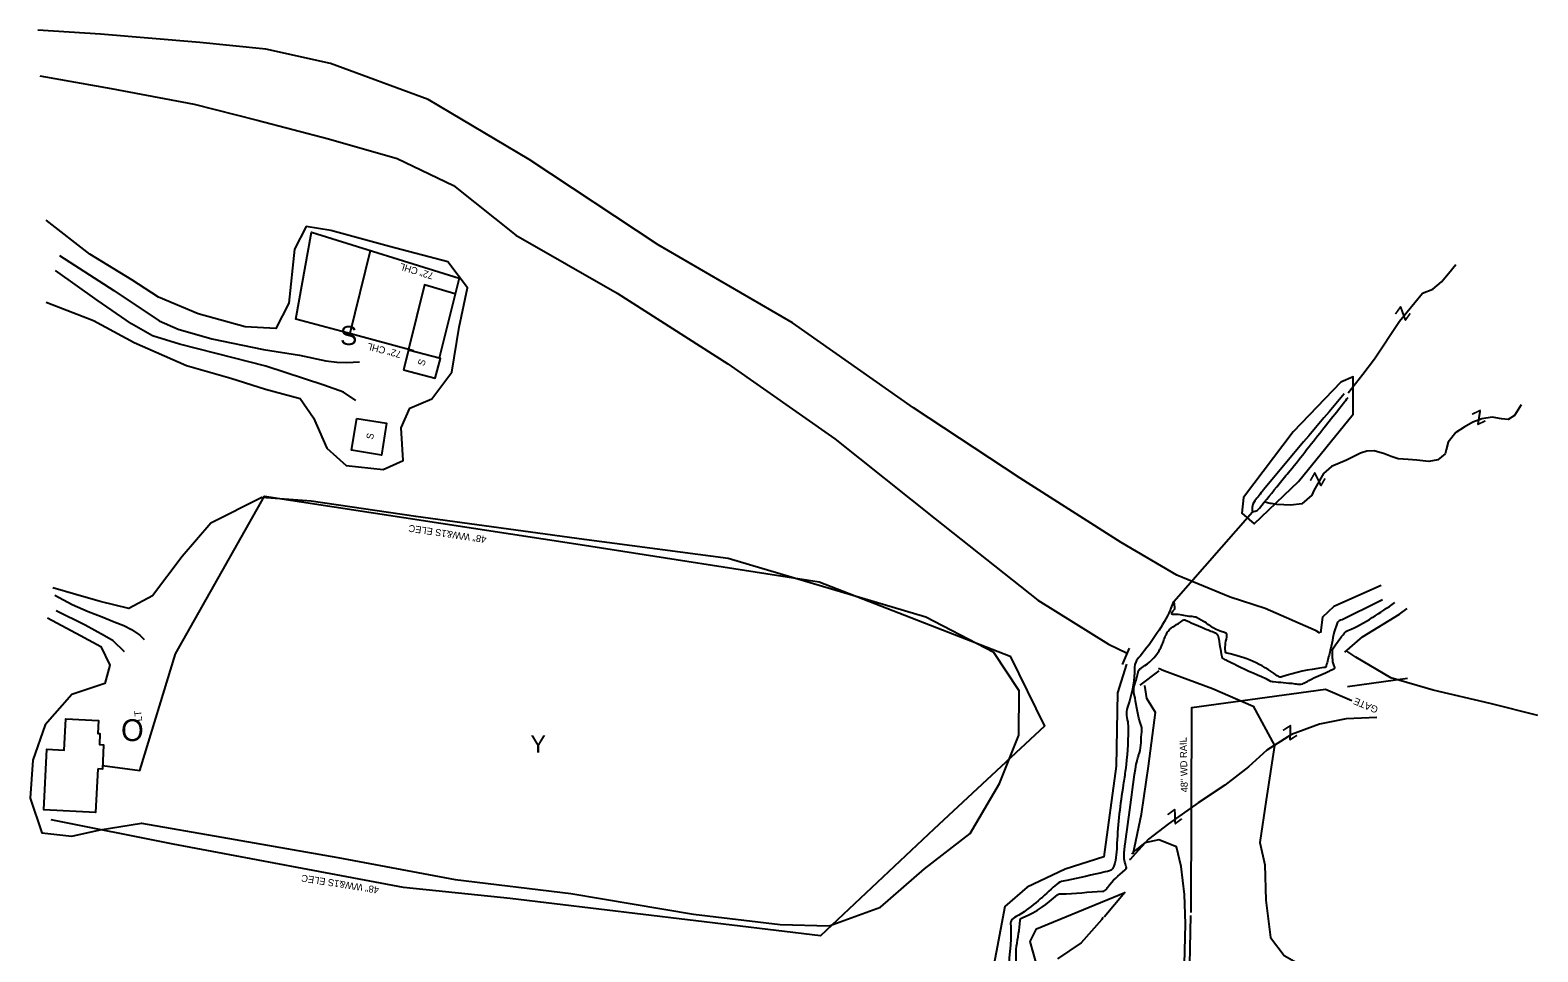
# Model space of a CAD drawing. Extents: x 2030130 to 2036320, y 723205 to 762423.
# Drawn here: x 2031543 to 2032407, y 724676 to 725205 of the extents above; entities that cross this region are included whole.
import ezdxf

# ---------------------------------------------------------------- set-up
doc = ezdxf.new("R2010")
doc.units = 0
for name, color, linetype in [('Draft_Station Cardinal Points', 7, 'Continuous'), ('Draft_Station Labels Major', 7, 'Continuous'), ('Draft_Station Tics Major', 7, 'Continuous'), ('Exist Terrain Model Ground Surface', 7, 'Continuous'), ('Old_Level_28', 7, 'Continuous'), ('Old_Level_29', 7, 'Continuous'), ('Prop Alignment Horizontal', 7, 'Continuous')]:
    doc.layers.add(name, color=color, linetype=linetype)

msp = doc.modelspace()

# ---------------------------------------------------------------- linework, layer by layer
at = {"layer": 'Draft_Station Labels Major'}
for points in [[(2031559.41, 725075.63), (2031590.59, 725055.42), (2031616.6, 725038.13), (2031627.33, 725033.24), (2031646.73, 725027.74), (2031676.3, 725021.67), (2031697.03, 725018.36), (2031712.12, 725015.14), (2031718.43, 725014.42), (2031724.07, 725014.27), (2031731.28, 725014.62)], [(2031729.19, 724992.34), (2031722.2, 724997.18), (2031710.9, 725001.27), (2031677.68, 725012.06), (2031649.13, 725019.39), (2031628.09, 725024.79), (2031612.78, 725029.46), (2031600.57, 725036.35), (2031581.06, 725049.98), (2031557.03, 725066.99)], [(2031556.73, 724880.77), (2031566.61, 724875.4), (2031575.82, 724871.4), (2031583.82, 724868.35), (2031590.7, 724865.55), (2031596.19, 724863.36), (2031600.69, 724861.16), (2031605.48, 724857.92), (2031607.9, 724855.41)], [(2031596.7, 724848.36), (2031590.14, 724854.58), (2031585.16, 724857.49), (2031574.08, 724863.62), (2031557.38, 724871.8)]]:
    msp.add_lwpolyline(points, dxfattribs=at)
at = {"layer": 'Draft_Station Tics Major'}
for p, q in [((2032172.59, 724850.36), (2032168.6, 724841.05)), ((2032178.93, 724829.16), (2032189.72, 724837.46))]:
    msp.add_line(p, q, dxfattribs=at)
for points in [[(2032281.94, 724859.01), (2032279.82, 724860.42), (2032250.64, 724873.22), (2032230.59, 724879.7), (2032199.99, 724892.21), (2032168.08, 724910.95), (2032110.02, 724947.88), (2032049.02, 724988.15), (2031979.5, 725036.95), (2031902.65, 725081.7), (2031828.58, 725130.54), (2031770.7, 725164.88), (2031714.67, 725185.58), (2031677.65, 725193.92), (2031639.81, 725197.56), (2031582.8, 725202.48), (2031546.95, 725204.73)], [(2031548.15, 725178.45), (2031589.06, 725171.23), (2031636.51, 725162.33), (2031672.64, 725153.06), (2031713.62, 725142.33), (2031752.92, 725131.17), (2031785.27, 725115.7), (2031820.92, 725087.2), (2031879.05, 725053.97), (2031942.48, 725013.39), (2032003.81, 724970.53), (2032061.41, 724924.6), (2032120.2, 724878.04), (2032160.84, 724852.72), (2032171.11, 724847.81)], [(2031551.71, 725048.8), (2031578.81, 725038.3), (2031602.27, 725025.75), (2031632.19, 725012.4), (2031657.64, 725005.29), (2031677.54, 724998.99), (2031697.42, 724993.61), (2031704.9, 724982.43), (2031712.64, 724965.07), (2031723.79, 724955.16), (2031744.84, 724952.77), (2031756.46, 724958.02), (2031755.23, 724976.77), (2031760.13, 724987.94), (2031772.8, 724993.34), (2031784.34, 725008.6), (2031788.54, 725034.39), (2031793.21, 725057.02), (2031782.09, 725071.94), (2031748.57, 725080.73), (2031714.91, 725089.91), (2031700.76, 725092.24), (2031694.05, 725079.19), (2031690.88, 725048.16), (2031683.4, 725033.64), (2031665.86, 725034.72), (2031638.82, 725042.19), (2031616.22, 725051.73), (2031600.86, 725061.56), (2031576.7, 725076.21), (2031551.78, 725095.72)], [(2032293.96, 725002.95), (2032266.54, 724974.5), (2032238.11, 724936.9), (2032237.09, 724927.75), (2032244.2, 724921.66), (2032269.59, 724946.04), (2032301.07, 724984.66), (2032301.07, 725006), (2032293.96, 725002.95)], [(2031552.52, 724867.9), (2031571.37, 724857.62), (2031583, 724851.37), (2031588.23, 724840.68), (2031585.33, 724830.24), (2031566.53, 724823.96), (2031551.08, 724806.5), (2031544.08, 724786.28), (2031542.56, 724764.38), (2031549.17, 724744.49), (2031566.47, 724742.74), (2031582.73, 724746.24), (2031606.37, 724750.16), (2031652.53, 724742.17), (2031718.92, 724730.51), (2031786.13, 724717.82), (2031852.45, 724709.85), (2031922.93, 724697.88), (2031972.6, 724692.07), (2032000.55, 724691.21), (2032030.11, 724701.97), (2032055.21, 724723.84), (2032081.54, 724744.16), (2032098.33, 724772.84), (2032109.35, 724800.61), (2032109.48, 724826.05), (2032095.05, 724847.89), (2032056.02, 724868.15), (2031942.64, 724901.89), (2031860.19, 724912.81), (2031763.72, 724925.82), (2031703.71, 724934.71), (2031675.34, 724936.88), (2031646.13, 724922.04), (2031629.79, 724902.98), (2031612.61, 724880.35), (2031599.19, 724873.09), (2031582.73, 724877.15), (2031568.8, 724881.21), (2031555.59, 724884.96)], [(2032317.1, 724886.34), (2032289.96, 724874.38), (2032283.51, 724868.3), (2032282.28, 724859.19)], [(2032296.31, 724848.22), (2032306.3, 724856.94), (2032327.55, 724869.83), (2032331.92, 724873.12)], [(2032406.88, 724811.78), (2032379.52, 724818.76), (2032346.94, 724826.28), (2032322.57, 724833.45), (2032302.53, 724845.27), (2032296.83, 724849.07)], [(2032171.14, 724841.28), (2032165.86, 724824.82), (2032165.05, 724782.85), (2032158.09, 724730.74), (2032135.99, 724723.69), (2032114.16, 724713.46), (2032101.36, 724702.42), (2032093.95, 724662.75)], [(2032189.45, 724839.04), (2032192.4, 724837.63), (2032220.35, 724827.4), (2032243.75, 724817.09), (2032255.94, 724794.55), (2032251.12, 724763.46), (2032247.59, 724739.04), (2032250.33, 724726.21), (2032250.98, 724706.02)], [(2032174.9, 724732.53), (2032179.62, 724755.33), (2032183.61, 724782.87), (2032187.65, 724813.61), (2032182.8, 724821.5), (2032181.49, 724829.07)], [(2032204.84, 724692.32), (2032204.36, 724709.24), (2032202.33, 724725.34), (2032199.75, 724736.48), (2032189.64, 724740.57), (2032181.6, 724738.84), (2032175.97, 724734.42), (2032173.85, 724732.39)], [(2032103.64, 724650.8), (2032113.81, 724655.21), (2032119.23, 724670.08), (2032115.93, 724682.27), (2032119.44, 724689.61), (2032170.12, 724710.36), (2032158.23, 724696.2)], [(2032250.98, 724706.02), (2032253.68, 724684.61), (2032261.45, 724674.23), (2032286.3, 724660.08), (2032306.17, 724645.38), (2032318.74, 724626.64), (2032322.6, 724604.55), (2032323.75, 724578.2), (2032319.62, 724550.25), (2032307.82, 724531.24), (2032291.74, 724514.02), (2032273.63, 724481.52), (2032256.72, 724449.79), (2032239.99, 724433.24), (2032226.16, 724429.6), (2032213.38, 724432.36), (2032205.22, 724449.43), (2032202.89, 724462.84), (2032201.58, 724562.3), (2032204.84, 724692.32)], [(2032157.52, 724696.23), (2032156.95, 724694.9), (2032145.14, 724681.53), (2032131.59, 724672.38)]]:
    msp.add_lwpolyline(points, dxfattribs=at)
at = {"layer": 'Exist Terrain Model Ground Surface'}
msp.add_line((2032285.21, 724826.85), (2032300.18, 724820.4), dxfattribs=at)
for points in [[(2031762.2, 725020.58), (2031762.29, 725020.96), (2031726.44, 725030.6), (2031694.79, 725039.07), (2031703.85, 725088.99), (2031788.42, 725062.49), (2031777.12, 725016.67)], [(2031726.05, 725030.94), (2031737.69, 725078.39)], [(2031786.09, 725053.66), (2031768.6, 725058.73), (2031759.51, 725021.71)], [(2031584.09, 724783.09), (2031605.46, 724780.25), (2031625.9, 724847.15), (2031676.85, 724937.48), (2031857.8, 724909.77), (2031994.94, 724888.49), (2032104.42, 724845.76), (2032124, 724805.69), (2032060.61, 724746.69), (2031995.71, 724685.44), (2031817.7, 724706.93), (2031756.67, 724713.14), (2031624.57, 724738.1), (2031554.62, 724752)], [(2032297.83, 724828.55), (2032332.24, 724833.19)], [(2032208.08, 724698.99), (2032208.43, 724816.48), (2032285.21, 724826.85)], [(2032258.2, 724125.26), (2032202.99, 724134.68), (2032204.69, 724265.12), (2032203.58, 724461.12), (2032206.46, 724622.2), (2032207.91, 724697.23)]]:
    msp.add_lwpolyline(points, dxfattribs=at)
for points in [[(2031756.61, 725010.05), (2031774.79, 725005.28), (2031777.73, 725016.51), (2031759.55, 725021.28)], [(2031729.75, 724982.11), (2031746.83, 724979.37), (2031743.89, 724961.11), (2031726.81, 724963.85)], [(2031581.35, 724781.21), (2031580.09, 724756.24), (2031550.42, 724757.74), (2031552.17, 724792.5), (2031562.12, 724792), (2031563.02, 724809.96), (2031581.77, 724809.01), (2031581.39, 724801.56), (2031582.59, 724801.5), (2031582.27, 724795.2), (2031584.69, 724795.08), (2031583.98, 724781.08)]]:
    msp.add_lwpolyline(points, close=True, dxfattribs=at)
at = {"layer": 'Prop Alignment Horizontal'}
for p, q in [((2032198.25, 724877.2), (2032243.33, 724928.62)), ((2032196.25, 724872.43), (2032198.25, 724877.2)), ((2032198.25, 724877.2), (2032198.56, 724873.8))]:
    msp.add_line(p, q, dxfattribs=at)
for points in [[(2032298.18, 724996.86), (2032306.64, 725007.48), (2032313.26, 725016.24), (2032327.58, 725037.85), (2032340.77, 725054.02), (2032346.61, 725056.3), (2032351.56, 725060.39), (2032355.64, 725065.24), (2032359.85, 725070.43)], [(2032397.29, 724989.92), (2032393.56, 724983.77), (2032389.85, 724981.57), (2032386.08, 724981.97), (2032380.76, 724982.83), (2032374.81, 724981.93), (2032369.64, 724979.99), (2032364.6, 724977.09), (2032359.94, 724974.01), (2032355.43, 724968.61), (2032354.36, 724964.06), (2032353.73, 724961.93), (2032349.57, 724958.37), (2032344.39, 724957.4), (2032337.43, 724958.12), (2032332.6, 724958.59), (2032326.81, 724958.95), (2032322.74, 724960.32), (2032318.95, 724961.78), (2032313.03, 724963.48), (2032308.8, 724963.3), (2032305.16, 724962.16), (2032301.34, 724960.35), (2032297.25, 724958.14), (2032288.55, 724954.59), (2032284.01, 724950.64), (2032278.43, 724940.79), (2032277.23, 724938.16), (2032271.55, 724933.22), (2032265.21, 724932.42), (2032257.21, 724932.73), (2032254.03, 724933.37)], [(2032244.56, 724934.89), (2032243.54, 724933.02), (2032243.15, 724931.08), (2032243.19, 724929.54), (2032243.33, 724928.62), (2032244.83, 724928.94), (2032245.98, 724929.44), (2032247.24, 724930.72)], [(2032314.55, 724810.68), (2032297.05, 724809.86), (2032281.69, 724806.79), (2032265.66, 724800.96), (2032251.47, 724791.97), (2032241.01, 724782.41), (2032227.51, 724771.86), (2032212.22, 724761.86), (2032195.15, 724749.81), (2032183.7, 724741), (2032176.1, 724732.54), (2032173.16, 724729.34), (2032172.88, 724729.17)]]:
    msp.add_lwpolyline(points, dxfattribs=at)
for points in [[(2032295.94, 724996.22), (2032249.63, 724941.14), (2032244.55, 724934.89)], [(2032247.23, 724930.71), (2032258.6, 724944.59), (2032264.77, 724952.18), (2032284.24, 724976.71), (2032292.66, 724987.33), (2032298.06, 724994.14)], [(2032254.08, 724933.36), (2032251.24, 724933.92), (2032250.3, 724934.45)], [(2032196.27, 724872.47), (2032196.18, 724872.28), (2032188.72, 724859.15), (2032178.81, 724845.89), (2032176.37, 724842.42), (2032175.6, 724836.5), (2032172.02, 724817.8), (2032170.99, 724812.91), (2032171.77, 724808.28), (2032172.02, 724803.64), (2032170.48, 724780.73), (2032169.2, 724772.08), (2032165.6, 724738.62), (2032163.8, 724725.49), (2032163.03, 724723.95), (2032158.91, 724722.15), (2032136.79, 724717.26), (2032132.93, 724716.23), (2032129.07, 724713.4), (2032107.77, 724696.51), (2032104.94, 724694.19), (2032104.69, 724691.36), (2032103.14, 724661.5), (2032102.89, 724659.7), (2032098.51, 724658.41), (2032087.45, 724654.29), (2032084.62, 724654.55), (2032070.73, 724659.96), (2032065.84, 724660.47), (2032063.01, 724660.21), (2032056.84, 724657.38), (2032045.78, 724653.78), (2032035.31, 724647.67), (2032026.05, 724641.49), (2032024.25, 724639.69), (2032020.39, 724631.45), (2032010.64, 724606.6), (2032009.35, 724601.19), (2032009.61, 724595.78), (2032015.27, 724578.02)], [(2032216.57, 724865.06), (2032211.13, 724867.94), (2032210.36, 724868.27), (2032207.08, 724868.65), (2032198.14, 724869.75), (2032197.11, 724869.94), (2032197.11, 724870.58), (2032198.41, 724872.48)], [(2032198.56, 724873.8), (2032198.55, 724873.52), (2032198.58, 724873.28), (2032198.59, 724873.07), (2032198.58, 724872.89), (2032198.51, 724872.7), (2032198.41, 724872.48)], [(2032317.92, 724878.18), (2032299.33, 724869.04), (2032293.03, 724866.01), (2032292.58, 724865.76), (2032291.87, 724864.73), (2032288.41, 724851.43), (2032287.38, 724847.18), (2032285.58, 724840.32), (2032285.39, 724839.8), (2032284.1, 724839.29), (2032260.21, 724833.96), (2032259.43, 724833.76), (2032257.5, 724834.66), (2032228.53, 724847.64), (2032228.02, 724847.84), (2032227.76, 724848.54), (2032228.66, 724857.94), (2032228.66, 724858.45), (2032227.18, 724859.36), (2032215.63, 724865.56)], [(2032216.24, 724861.46), (2032222.67, 724858.7), (2032223.12, 724858.38), (2032223.64, 724857.15), (2032225.68, 724845.73), (2032225.81, 724845.28), (2032226.26, 724844.63), (2032228.58, 724843.41), (2032234.11, 724840.65), (2032253.3, 724831.72), (2032253.82, 724831.46), (2032255.17, 724831.27), (2032260.89, 724830.69), (2032267.52, 724830.05), (2032270.52, 724829.73), (2032271.29, 724829.86), (2032277.08, 724832.69), (2032287.62, 724837.45), (2032289.85, 724838.53), (2032290.3, 724838.72), (2032290.11, 724840.33), (2032289.08, 724848.63), (2032289.08, 724849.21), (2032289.66, 724850.56), (2032296.08, 724859.23), (2032296.4, 724859.61), (2032297.95, 724860.51), (2032324.99, 724876.63)], [(2032020.27, 724578.03), (2032014.06, 724597.52), (2032014, 724598.55), (2032015.35, 724604.23), (2032019.2, 724621.77), (2032019.46, 724622.67), (2032022.81, 724627.24), (2032029.43, 724636.51), (2032032.82, 724640.97), (2032033.21, 724641.36), (2032041.89, 724644.13), (2032067.52, 724652.72), (2032068.29, 724652.92), (2032069.71, 724652.85), (2032078.32, 724651.18), (2032087.22, 724649.38), (2032088.05, 724649.19), (2032091.52, 724651.25), (2032108.31, 724660.06), (2032109.08, 724660.45), (2032109.08, 724663.54), (2032110.16, 724694.43), (2032110.29, 724695.14), (2032111.64, 724696.04), (2032131.56, 724709.02), (2032132.01, 724709.35), (2032133.36, 724709.54), (2032157.32, 724711.14), (2032158.09, 724711.21), (2032160.15, 724713.2), (2032170.23, 724723.28), (2032170.81, 724723.86), (2032170.42, 724726.62), (2032169.91, 724734.67), (2032170.29, 724738.08), (2032173.37, 724760.56), (2032176.7, 724783.86), (2032176.96, 724785.08), (2032177.86, 724788.49), (2032178.49, 724790.39), (2032179.78, 724802.48), (2032179.9, 724803.77), (2032178.75, 724808.41), (2032175.54, 724823.87), (2032175.35, 724824.7), (2032177.79, 724836.65), (2032177.92, 724837.3), (2032180.11, 724839.42), (2032189.76, 724848.95), (2032191.55, 724852.52), (2032194.37, 724859.34), (2032194.95, 724860.18), (2032203.06, 724866.16), (2032203.89, 724866.68), (2032205.24, 724866.35), (2032216.24, 724861.46)]]:
    msp.add_spline(points, degree=3, dxfattribs=at)

# ---------------------------------------------------------------- texts
at = {"layer": 'Draft_Station Cardinal Points'}
msp.add_text('O', height=12.5, dxfattribs=at).set_placement((2031594.66, 724797.17))
at = {"layer": 'Draft_Station Tics Major'}
msp.add_text('Y', height=10, dxfattribs=at).set_placement((2031829.33, 724790.46))
at = {"layer": 'Exist Terrain Model Ground Surface'}
msp.add_text('S', height=11, dxfattribs=at).set_placement((2031720.23, 725024.19))
at = {"layer": 'Old_Level_28'}
for s, rotation, p in [('72" CHL', 163.19178, (2031774.19, 725065.52)), ('72" CHL', 165.57123, (2031755.67, 725020.53)), ('S', 72.32373, (2031768.4, 725011.93)), ('S', 78.29002, (2031739.03, 724969.79)), ('48" WW&1S ELEC', 171.51826, (2031804.3, 724914.57)), ('GATE', 157.36957, (2032315.72, 724816.62)), ('48" WD RAIL', 91.42226, (2032206.27, 724767.79)), ('48" WW&1S ELEC', 170.97313, (2031742.77, 724713.61))]:
    msp.add_text(s, height=4, rotation=rotation, dxfattribs=at).set_placement(p)
at = {"layer": 'Old_Level_29'}
msp.add_text('LT', height=4, rotation=96.25967, dxfattribs=at).set_placement((2031606.84, 724808.66))
at = {"layer": 'Prop Alignment Horizontal'}
for rotation, p in [(234.63716, (2032328.3, 725047.15)), (205.71238, (2032374.41, 724987.58)), (240.58276, (2032279, 724951.96)), (212.70168, (2032265.58, 724806.95)), (216.44787, (2032199.16, 724758.89))]:
    msp.add_text('z', height=10, rotation=rotation, dxfattribs=at).set_placement(p)

doc.saveas('drawing.dxf')
